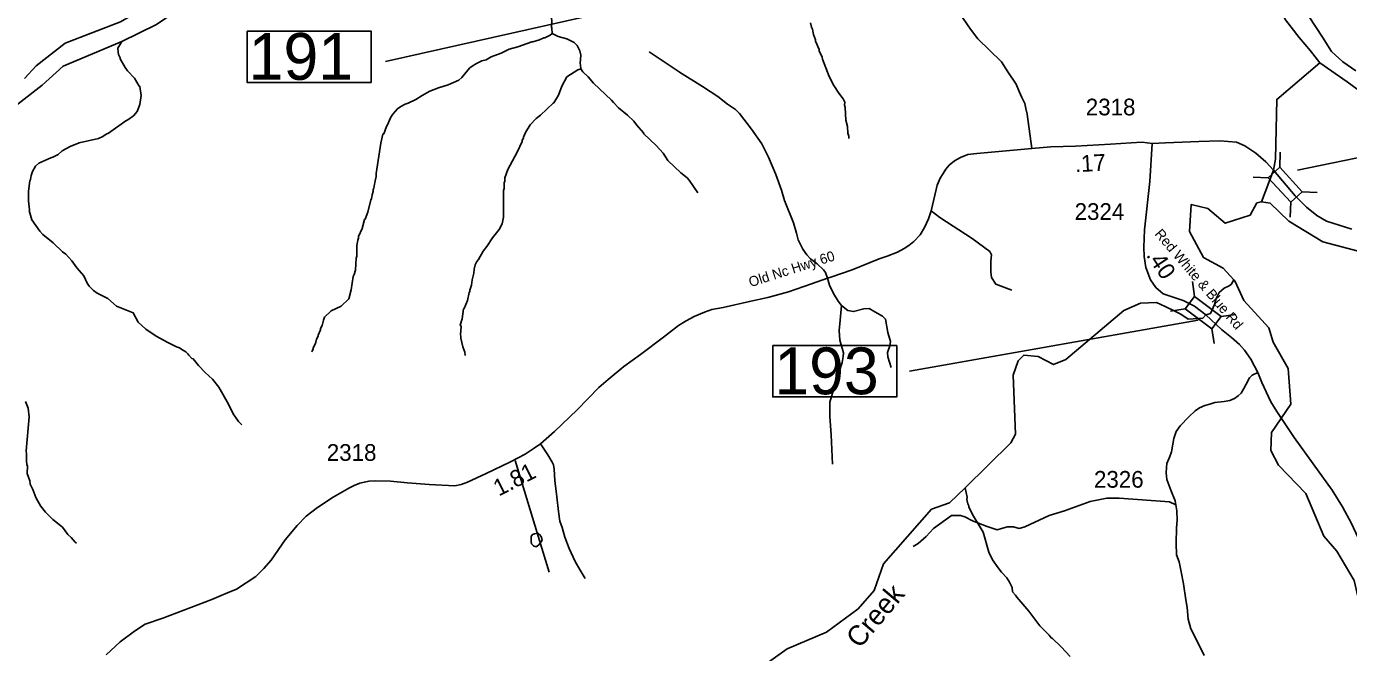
# Model space of a CAD drawing. Extents: x 1248224 to 1454986, y 825081 to 985870.
# Drawn here: x 1401454 to 1411354, y 892543 to 897229 of the extents above; entities that cross this region are included whole.
import ezdxf

# ---------------------------------------------------------------- set-up
doc = ezdxf.new("R2010")
doc.units = 0
for name, color, linetype in [('Exist Hydrographic Creek Single Shore', 7, 'Continuous'), ('Exist Hydrographic Creek Single Shore Label', 7, 'Continuous'), ('Exist Hydrographic Misc Water Feature', 7, 'Continuous'), ('Exist Hydrographic River Shore', 7, 'Continuous'), ('Exist Road Non-System Type 51', 7, 'Continuous'), ('Exist Road Secondary Mileage Hundredths English Label', 7, 'Continuous'), ('Exist Road Secondary Structure Standard Bridge CELL', 7, 'Continuous'), ('Exist Road Secondary Structure Standard Bridge Number Label', 7, 'Continuous'), ('Exist Road Secondary Type 51 Attributed', 7, 'Continuous'), ('Exist Road Secondary Type 51 Label', 7, 'Continuous'), ('Exist Road Secondary Type 51 Number Label', 7, 'Continuous')]:
    doc.layers.add(name, color=color, linetype=linetype)

msp = doc.modelspace()

# ---------------------------------------------------------------- linework, layer by layer
at = {"layer": 'Exist Hydrographic Creek Single Shore'}
for points in [[(1410791.6, 896154.5), (1410807, 896236.9), (1410816.3, 896683.5), (1411138.9, 896956.5)], [(1410701.2, 895917.6), (1410791.6, 896154.5)], [(1410495.1, 895333.2), (1410416.3, 895421.1), (1410268.3, 895499.6), (1410163.3, 895695.4), (1410175.3, 895895.4), (1410300.2, 895866.6), (1410431.3, 895755.7), (1410616.2, 895817.6), (1410668.3, 895908.4), (1410701.2, 895917.6)], [(1410284.8, 895071.8), (1410320.1, 895081.8), (1410350, 895148.8), (1410363.1, 895193.9), (1410384.4, 895237.4), (1410423.3, 895270.3), (1410455.8, 895285.4), (1410474.1, 895298.8), (1410495.1, 895333.2)], [(1411599.3, 892347.5), (1411554.2, 892624.1), (1411450.3, 892842.8), (1411396.3, 893083.6), (1411267.3, 893302.8), (1411169.3, 893413.2), (1411034.2, 893734.4), (1410829.3, 893945.3), (1410773.3, 894054.8), (1410776.3, 894189.3), (1410922.3, 894403), (1410902.3, 894669.4), (1410789.3, 894865.3), (1410758.2, 894974.2), (1410570.3, 895178.3), (1410506.2, 895320.8), (1410495.1, 895333.2)], [(1406887.2, 892383.2), (1407150.2, 892571.6), (1407444.2, 892697), (1407681.2, 892869.5), (1407801.2, 893008.3), (1407872.2, 893207.1), (1408231.3, 893616.8), (1408365.3, 893663.3), (1408483.8, 893777.1), (1408825.2, 894113.7), (1408859.2, 894178.6), (1408843.2, 894619), (1408879.2, 894726.5), (1408922.2, 894768.3), (1409030.3, 894759.6), (1409145.2, 894698.2), (1409238.3, 894735.6), (1409671.2, 895104.5), (1409797.3, 895157.7), (1409916.4, 895164.3)], [(1409916.4, 895164.3), (1409981.6, 895133.2), (1410048.6, 895101.2), (1410097.8, 895075.6), (1410152.7, 895038.3), (1410264, 895046.4), (1410284.8, 895071.8)]]:
    msp.add_lwpolyline(points, dxfattribs=at)
at = {"layer": 'Exist Hydrographic Misc Water Feature'}
for points in [[(1405391.8, 897177.1), (1405389.3, 897215.6), (1405385.5, 897223.7), (1405388.4, 897263.6), (1405385.1, 897295.7), (1405387.5, 897319.6), (1405384.1, 897343.7), (1405397.5, 897591.3), (1405399.7, 897695.2), (1405396, 897711.3), (1405397.2, 897759.1), (1405393.5, 897775.2), (1405391.4, 897863.2), (1405387.5, 897871.3), (1405385.2, 897927.3)], [(1407611.6, 896391.1), (1407611.9, 896407.1), (1407604.5, 896431.2), (1407601.5, 896479.3), (1407590.6, 896527.5), (1407584.7, 896623.6), (1407581, 896639.7), (1407581.5, 896663.6), (1407570, 896687.8), (1407537, 896730.6), (1407500.9, 896786.4), (1407465.6, 896854), (1407414.5, 896983.1), (1407412.8, 896999.1), (1407389.9, 897047.6), (1407390.1, 897055.6), (1407363.4, 897120.2), (1407363.6, 897128.2), (1407348.5, 897168.5), (1407341.4, 897208.6), (1407333.7, 897224.8), (1407326.4, 897256.9)], [(1403066.6, 894248.7), (1403043.1, 894273.3), (1403002.3, 894330.2), (1402967.9, 894402.8), (1402894.6, 894528.4), (1402848, 894589.3), (1402793, 894638.6), (1402743, 894690.7), (1402703.2, 894740.5), (1402693.3, 894744.7), (1402669.8, 894769.2), (1402664, 894779.3), (1402648.4, 894793.7), (1402616.7, 894810.4), (1402601, 894822.7), (1402577.2, 894831.2), (1402513.8, 894862.6), (1402426.9, 894910.5), (1402348.1, 894964.2), (1402291.9, 895017), (1402254.7, 895086.2), (1402127.7, 895136.9), (1402065, 895194.2), (1401983.8, 895232.1), (1401956.3, 895252.7), (1401924.9, 895285.3), (1401908.9, 895307.7), (1401884.6, 895362.2), (1401832.7, 895422.9), (1401795.1, 895476.1), (1401748.2, 895525.1), (1401724.5, 895541.6), (1401654, 895609.1), (1401577.4, 895672.7), (1401553.9, 895697.2), (1401495.8, 895782.5), (1401475.2, 895850.9), (1401476.9, 895857.6), (1401468.8, 895923), (1401470.8, 895927), (1401469.5, 895995.4), (1401480.1, 896074.6), (1401484.3, 896082.5), (1401489, 896114.4), (1401499.6, 896144.1), (1401522.5, 896183.6), (1401546.9, 896205.2), (1401635.9, 896247.1), (1401651.9, 896250.8), (1401692.4, 896269.8), (1401723, 896297.1), (1401781.7, 896331.9), (1401850.3, 896358.3), (1401995.1, 896391.1), (1402027.4, 896404.4), (1402051.8, 896421.8), (1402067.8, 896429.5), (1402198, 896522.6), (1402214.1, 896530.2), (1402254.8, 896559.3), (1402283.5, 896592.6), (1402304.6, 896644.1), (1402314, 896711.8), (1402303.6, 896780), (1402297.6, 896783.4), (1402262.9, 896840.9), (1402212.1, 896898), (1402194.6, 896922.3), (1402156, 896987.2), (1402156.2, 896995.2), (1402144.7, 897019.4), (1402141.1, 897035.5), (1402137.8, 897067.5), (1402168.4, 897117.8)], [(1403590.5, 894792.9), (1403600.9, 894816.6), (1403601.1, 894824.6), (1403617.8, 894856.2), (1403626.6, 894888), (1403639.1, 894911.7), (1403639.2, 894919.7), (1403656.1, 894959.4), (1403656.3, 894967.4), (1403668.8, 894991), (1403677.6, 895030.8), (1403686.1, 895052.6), (1403735.1, 895101.5), (1403811.9, 895135.8), (1403869.1, 895190.5), (1403886.6, 895258), (1403900.7, 895357.7), (1403909.1, 895373.5), (1403917.8, 895405.2), (1403923.8, 895495.1), (1403928.1, 895509), (1403927.8, 895589), (1403934.6, 895628.7), (1403941, 895644.6), (1403941.2, 895656.6), (1403968.6, 895716), (1403986, 895783.6), (1403990.1, 895787), (1404011.2, 895838.9), (1404033.2, 895930.4), (1404037.4, 895938.3), (1404042.1, 895970.2), (1404050.6, 895993.9), (1404050.9, 896009.9), (1404055.1, 896017.8), (1404059.8, 896049.7), (1404064, 896057.6), (1404064.3, 896073.6), (1404073.1, 896105.4), (1404073.6, 896129.4), (1404107.3, 896354.5), (1404124, 896424), (1404129.6, 896426.4), (1404149.2, 896481.5), (1404155.4, 896487.4), (1404182.8, 896550.8), (1404197.2, 896572.4), (1404232.1, 896611.6), (1404256.5, 896629), (1404288.9, 896648.3), (1404313.1, 896655.8), (1404369.6, 896682.5), (1404416.3, 896713.5), (1404475, 896744.1), (1404539.5, 896770.7), (1404612, 896793.1), (1404692.8, 896827.3), (1404715.2, 896846.8), (1404746.1, 896888.1), (1404774.8, 896919.4), (1404791.1, 896933.1), (1404823.5, 896952.4), (1404863.9, 896971.4), (1404896.1, 896978.7), (1404934.6, 897001.9), (1405009.9, 897029.3), (1405069.9, 897058.8), (1405134.3, 897077.3), (1405239.1, 897115.1), (1405247.1, 897114.9), (1405295.5, 897129.8), (1405327.8, 897145.1), (1405335.8, 897144.9), (1405376.2, 897164), (1405391.8, 897177.1)], [(1405605, 896912.2), (1405603.4, 896943.1), (1405599.6, 896951.2), (1405605, 897015), (1405597.7, 897047.2), (1405578.5, 897087.6), (1405555, 897108.1), (1405499.6, 897137.3), (1405436, 897154.6), (1405391.8, 897177.1)], [(1404740, 894767.5), (1404736.5, 894791.6), (1404721.4, 894831.9), (1404706.8, 894896.2), (1404707.2, 894912.2), (1404703.3, 894920.2), (1404708.7, 894984.1), (1404704.9, 894992.2), (1404700.9, 894992.3), (1404717.9, 895039.8), (1404727.6, 895115.6), (1404731.7, 895119.5), (1404756.9, 895178.9), (1404770.2, 895238.5), (1404774.4, 895246.4), (1404774.6, 895256.5), (1404787.5, 895294.1), (1404792.4, 895334), (1404805.4, 895381.7), (1404806, 895413.6), (1404814.7, 895445.4), (1404827.2, 895469.1), (1404839.6, 895484.9), (1404873, 895548.1), (1404901.8, 895583.4), (1404943.1, 895646.5), (1404992.9, 895710.2), (1405015.5, 895752.8), (1405026.5, 895800.6), (1405026.9, 896000.4), (1405031.2, 896016.3), (1405032.1, 896058.2), (1405036.4, 896072.2), (1405036.9, 896096.2), (1405058.3, 896159.6), (1405128.8, 896288), (1405166.9, 896369.1), (1405167, 896377.1), (1405175.4, 896392.9), (1405175.5, 896400.9), (1405190.4, 896436.6), (1405225.5, 896493.8), (1405270.7, 896540.7), (1405303.2, 896564), (1405397.2, 896655.9), (1405402.8, 896658.1), (1405438.4, 896714.9), (1405463.9, 896782.3), (1405501.4, 896851.4), (1405582.5, 896903.6), (1405605, 896912.2)], [(1406482.6, 895984.3), (1406416.7, 896079.7), (1406401.1, 896096.1), (1406353.8, 896133.1), (1406257.9, 896225.1), (1406221.1, 896281.8), (1406170.3, 896338.9), (1406078.2, 896425), (1406074.4, 896433.1), (1406021.7, 896492.1), (1406002.3, 896520.5), (1405955.2, 896565.6), (1405888.4, 896619), (1405849.3, 896659.9), (1405835.7, 896678.1), (1405700.4, 896805), (1405661.4, 896851.9), (1405620.3, 896890.7), (1405605, 896912.2)], [(1413660.3, 892450.3), (1413346.3, 892571.6), (1413281.3, 892674.7), (1413245.3, 892964.3), (1413213.3, 893040.5), (1412976.3, 893288.2), (1412945.3, 893380.7), (1412934.3, 893663.2), (1412836.3, 893767), (1412678.3, 893819.5), (1412588.3, 893886.9), (1412279.3, 894293.7), (1412207.3, 894462.5), (1412177.3, 894630.6), (1411906.3, 895269.6), (1411799.3, 895360.4), (1411436.2, 895545), (1411162.3, 895616.1), (1410907.3, 895772.4), (1410768.3, 895906.4), (1410701.2, 895917.6)], [(1401829.2, 893362.6), (1401819.3, 893368.9), (1401790, 893403.4), (1401764.6, 893426), (1401723.7, 893480.9), (1401651, 893538.4), (1401598.2, 893593.6), (1401559.2, 893642.4), (1401524.6, 893703.1), (1401501.8, 893763.6), (1401482.7, 893804), (1401479.2, 893828.1), (1401460.5, 893884.5), (1401461.7, 893940.4), (1401457.8, 893948.4), (1401454.5, 893980.5), (1401455.6, 894028.4), (1401452.1, 894052.5), (1401475.1, 894306.7), (1401467, 894372), (1401448.2, 894422.4)], [(1409269.4, 892512.9), (1409201, 892586.4), (1409136.3, 892647.8), (1409126.5, 892654), (1409112.8, 892672.3), (1409042.4, 892743.8), (1408959.4, 892853.1), (1408869, 892957.5), (1408859.4, 892973.7), (1408838, 892998.1), (1408834.7, 893030.2), (1408815.5, 893070.6), (1408794.2, 893103), (1408755.1, 893143.9), (1408729.8, 893176.4), (1408689.1, 893237.3), (1408660.4, 893293.9), (1408617.2, 893443.9), (1408538.5, 893576.4), (1408511.7, 893633), (1408511.9, 893641), (1408504.2, 893657.1), (1408496.9, 893689.3), (1408497.3, 893705.3), (1408483.8, 893777.1)], [(1405268.4, 893334.7), (1405279, 893338.5), (1405291.2, 893348.3), (1405313.9, 893379.7), (1405316.1, 893387.6), (1405308.6, 893411.8), (1405296.9, 893428), (1405285.1, 893436.3), (1405259.1, 893432.8), (1405242.9, 893427.2), (1405234.6, 893411.4), (1405233.7, 893373.5), (1405237.3, 893357.4), (1405251.1, 893341.1), (1405268.4, 893334.7)]]:
    msp.add_lwpolyline(points, dxfattribs=at)
at = {"layer": 'Exist Hydrographic River Shore'}
for points in [[(1401439.9, 896840.8), (1401525.9, 896935.1), (1401743.6, 897105.1), (1402159, 897264.1), (1402379.6, 897390.7), (1403125.9, 897937.9), (1403415.4, 898120.8), (1403608, 898223.9), (1404116, 898464.8), (1404538.6, 898560.1), (1405457.4, 898458.9), (1406464.7, 898310.7), (1407110.6, 898304.7), (1407378.4, 898325.6)], [(1400824.8, 896209.8), (1401571, 896789.4), (1401728.7, 896932.4), (1402168.4, 897117.8), (1402427.2, 897244.8), (1403182.4, 897757.3), (1403450.3, 897958.8), (1403765.8, 898152.4), (1404241, 898354.6), (1404511.8, 898390.3), (1405478.2, 898292.1), (1405540.2, 898284.1), (1406485.6, 898158.8), (1407125.4, 898164.7), (1407405.2, 898182.6)], [(1410238, 898152.8), (1410367.2, 898076.8), (1410395.4, 898001.4), (1410510.8, 897918.9), (1410661.5, 897836.5), (1410753.3, 897756.4), (1410811.2, 897681.6), (1411159.3, 897149.3), (1411226, 897041.3), (1411310.8, 896963.6), (1411407.3, 896897.6)], [(1411138.9, 896956.5), (1411068.3, 897046), (1410983.5, 897147.4), (1410882.3, 897279.3), (1410716, 897602.6), (1410489.9, 897769.9), (1410162.7, 897996.1), (1409927.2, 898092.7)], [(1411138.9, 896956.5), (1411343.7, 896815.1), (1411529.7, 896678.5)]]:
    msp.add_lwpolyline(points, dxfattribs=at)
at = {"layer": 'Exist Road Non-System Type 51'}
for points in [[(1406342, 896889.1), (1406205.9, 896979), (1406117.4, 897039.9)], [(1407451.5, 895345), (1407438.7, 895386.6), (1407421.5, 895408.7), (1407374.4, 895451.7), (1407325.9, 895490.5), (1407297.3, 895520.9), (1407268.8, 895562.5), (1407233.8, 895631.1), (1407220.9, 895681), (1407196.7, 895758.5), (1407131.7, 895925.5), (1407107.4, 896004.4), (1407066, 896122.2), (1407009.6, 896250.3), (1406959.7, 896351.4), (1406882.6, 896460.9), (1406794.8, 896576.6), (1406763.4, 896607), (1406703.4, 896648.6), (1406632, 896705.4), (1406516.4, 896778.8), (1406344.4, 896887.6), (1406342, 896889.1)], [(1408228.9, 895850), (1408294.2, 895800.2), (1408535.2, 895642.4), (1408669.2, 895544.1), (1408681.1, 895520.3), (1408675.1, 895472.6), (1408675.1, 895392.2), (1408681.1, 895350.5), (1408713.8, 895299.9), (1408832.9, 895255.2)], [(1407451.5, 895345), (1407467.8, 895292.1), (1407497.5, 895229.5), (1407533.3, 895172.9), (1407557.1, 895140.2)], [(1407557.1, 895140.2), (1407548.1, 895030), (1407539.2, 894952.5), (1407545.2, 894881), (1407571.9, 894785.7), (1407569, 894758.9), (1407563, 894714.3), (1407512.4, 894559.4), (1407470.8, 894417.6), (1407470.8, 894310.3), (1407479.8, 894173.3), (1407488.7, 893952.9)], [(1407557.1, 895140.2), (1407604.7, 895104.4), (1407646.4, 895095.5), (1407723.7, 895116.3), (1407765.4, 895119.3), (1407807.1, 895092.5), (1407863.6, 895059.7), (1407887.4, 895038.9), (1407905.3, 894937.6), (1407923.1, 894872.1), (1407920.2, 894839.3), (1407902.3, 894788.7), (1407905.3, 894756), (1407929.1, 894675.5)], [(1405304.3, 894106.5), (1405358.6, 894022), (1405390, 893969.4), (1405400, 893947.2), (1405405.7, 893915.4), (1405410, 893832.2), (1405425.7, 893707.6), (1405438.5, 893599.5), (1405449.2, 893526.8), (1405464.9, 893479.7), (1405484.9, 893407.6), (1405519.2, 893321.8), (1405564.1, 893225.5), (1405599.8, 893160.4), (1405638.4, 893096.6)], [(1405114.8, 893981.6), (1405296.5, 893383.1), (1405368.7, 893145.5)], [(1410060.3, 893648.8), (1410013.8, 893671.3), (1409635.9, 893698.1), (1409543.6, 893698.1), (1409418.6, 893674.3), (1409228.1, 893602.8), (1409112, 893570), (1408930.5, 893483.7), (1408888.8, 893471.8), (1408844.2, 893483.7), (1408799.5, 893483.7), (1408754.9, 893471.8), (1408722.2, 893462.8), (1408647.7, 893486.6), (1408537.6, 893528.3), (1408481.1, 893558.1), (1408448.3, 893570), (1408379.9, 893570), (1408246, 893471.8), (1408190.5, 893412.4), (1408130.9, 893358.8), (1408093.3, 893336.2)]]:
    msp.add_lwpolyline(points, dxfattribs=at)
at = {"layer": 'Exist Road Secondary Structure Standard Bridge CELL'}
for p, q in [((1410843.1, 896287.9), (1410838.4, 896174.8)), ((1410640.1, 896101.1), (1410753.2, 896096.4)), ((1411005.9, 895992.1), (1411119, 895987.4)), ((1410922.6, 895915.4), (1410917.9, 895802.3)), ((1410185.1, 895319.3), (1410201.2, 895207.3)), ((1410019.7, 895098.6), (1410131.7, 895114.6)), ((1410399.2, 895058.2), (1410511.2, 895074.2)), ((1410331.3, 894967.6), (1410347.4, 894855.6))]:
    msp.add_line(p, q, dxfattribs=at)
for points in [[(1410838.4, 896174.8), (1411006.3, 895992.4), (1410921.1, 895914), (1410753.2, 896096.4)], [(1410201.2, 895207.3), (1410399.5, 895058.6), (1410330.1, 894965.9), (1410131.7, 895114.6)]]:
    msp.add_lwpolyline(points, close=True, dxfattribs=at)
at = {"layer": 'Exist Road Secondary Structure Standard Bridge Number Label'}
for p, q in [((1408122.5, 897862.4), (1404144.1, 896966.4)), ((1410971.1, 896152.9), (1413764.3, 896732.7)), ((1410229, 895031.2), (1408066.1, 894648.6))]:
    msp.add_line(p, q, dxfattribs=at)
for points in [[(1403106.2, 897194.2), (1404035.2, 897194.2), (1404035.2, 896810.1), (1403106.2, 896810.1)], [(1407042.5, 894840.7), (1407971.4, 894840.7), (1407971.4, 894456.6), (1407042.5, 894456.6)]]:
    msp.add_lwpolyline(points, close=True, dxfattribs=at)
at = {"layer": 'Exist Road Secondary Type 51 Attributed'}
for points in [[(1408306.7, 897884.5), (1408319.8, 897716.4), (1408333.1, 897660.6), (1408349.5, 897572.9), (1408385.2, 897449), (1408404.8, 897407.5), (1408441, 897328.6), (1408522.8, 897208.5), (1408577.4, 897137.4), (1408754.3, 896963.8), (1408803.7, 896889.1), (1408864.4, 896797.5), (1408887.6, 896743.1), (1408906.4, 896696.7), (1408929.3, 896652.1), (1408938.6, 896615.9), (1408947.7, 896571.7), (1408982.7, 896316.8)], [(1408982.7, 896316.8), (1409124.9, 896328), (1409310.3, 896332.9), (1409571.2, 896347.5), (1409727.2, 896357.3), (1409807.7, 896362.1), (1409882.9, 896354.4)], [(1409882.9, 896354.4), (1409866.6, 896069.5), (1409825.2, 895705.9), (1409820.4, 895578), (1409822.8, 895507.2), (1409835, 895424.2), (1409871.6, 895333.9), (1409910.6, 895275.4), (1409966.7, 895229), (1410115.4, 895177.7), (1410200.8, 895136.2), (1410284.8, 895071.8)], [(1409882.9, 896354.4), (1409982.6, 896359), (1410232.9, 896368.3), (1410390.5, 896372.9), (1410515.6, 896363.6), (1410578.2, 896335.8), (1410659.3, 896280.1), (1410734.6, 896215.2), (1410791.6, 896154.5)], [(1402051.4, 892526.7), (1402157.3, 892623.2), (1402263.2, 892703.3), (1402343.2, 892755.1), (1402474.5, 892799.4), (1402842.2, 892940.1), (1402912.9, 892970.7), (1402958.6, 892989.7), (1403026.9, 893018), (1403170.8, 893113.2), (1403232.2, 893172.8), (1403285.8, 893234.6), (1403392.7, 893386.2), (1403481.9, 893494.9), (1403549, 893562.8), (1403634.7, 893627.9), (1403751, 893706.2), (1403872.4, 893776.8), (1403908.1, 893794.8), (1403949.5, 893811.5), (1403983.7, 893818.4), (1404020.1, 893826), (1404067.2, 893828.8), (1404180, 893826), (1404308.5, 893813.5), (1404469.1, 893801.8), (1404661.9, 893792.1), (1404710.4, 893800.4), (1404757.5, 893818.4), (1404897.4, 893883.5), (1405074.5, 893969.4), (1405189.4, 894028.3), (1405256.5, 894074), (1405304.3, 894106.5), (1405409.2, 894197.3), (1405578.4, 894358.7), (1405741.2, 894527.7), (1405811.1, 894587.2), (1405926.8, 894684.2), (1406052.4, 894774.3), (1406224.4, 894903.8), (1406336.5, 894990.4), (1406395, 895025), (1406455, 895058.2), (1406532.1, 895090.1), (1406586.3, 895110.9), (1406670.6, 895124.7), (1406868.3, 895171.2), (1407005.4, 895200.2), (1407161, 895243.2), (1407333.7, 895304.1), (1407451.5, 895345), (1407478.4, 895352.6), (1407637.3, 895407.7), (1407838.4, 895489.1), (1407898.4, 895509.9), (1407975.5, 895539), (1408025.4, 895566.7), (1408061.1, 895588.8), (1408098.2, 895620.7), (1408145.4, 895670.6), (1408178.9, 895723.9), (1408208.9, 895789), (1408228.9, 895850), (1408248.9, 895934.5), (1408273.8, 896040.4), (1408296.7, 896093.1), (1408318.1, 896127.7), (1408339.5, 896161), (1408363.8, 896190.1), (1408403, 896224), (1408448.7, 896248.9), (1408504.4, 896271.1), (1408571.5, 896279.4), (1408982.7, 896316.8)], [(1410791.6, 896154.5), (1410953.7, 895962.3), (1411039.4, 895876.5), (1411115.9, 895813.9), (1411187.7, 895772.1), (1411377.8, 895711.8)], [(1410284.8, 895071.8), (1410403.4, 894960.4), (1410476.7, 894901.5), (1410536.4, 894849.9), (1410575.7, 894805.6), (1410622, 894739.7), (1410674.7, 894639.7)], [(1410273.9, 892521.3), (1410244.7, 892579.8), (1410172.4, 892722), (1410153.7, 892792.5), (1410144.9, 892880.6), (1410135, 892938.6), (1410118.5, 893058.6), (1410099.9, 893147.4), (1410084.5, 893222.3), (1410066.9, 893275.1), (1410062.5, 893363.2), (1410065.8, 893477), (1410071.3, 893535.3), (1410068, 893604.7), (1410060.3, 893648.8), (1410054.8, 893679.6), (1410022.9, 893758.9), (1409993.2, 893839.3), (1409987.7, 893888.9), (1409989.9, 893929.1), (1409994.3, 893957.7), (1410016.3, 894011.7), (1410027.3, 894045.8), (1410037.2, 894102), (1410045.8, 894144.3), (1410063.4, 894197.1), (1410094.2, 894240.1), (1410157, 894308.4), (1410204.3, 894352.4), (1410238.9, 894375.4), (1410277.4, 894391.9), (1410314.8, 894402.9), (1410352.2, 894415), (1410422.7, 894422.7), (1410465.6, 894429.3), (1410500.8, 894445.8), (1410528.3, 894465.7), (1410549.2, 894485.5), (1410570.1, 894519.6), (1410587.7, 894551.6), (1410613, 894598.9), (1410632.9, 894619.9), (1410674.7, 894639.7)], [(1410674.7, 894639.7), (1410705.8, 894565.4), (1410771.1, 894420), (1410817.4, 894346.2), (1410865.9, 894272.5), (1410948, 894152.4), (1411231.9, 893759.4), (1411309.8, 893635.1), (1411375, 893508.6), (1411423.2, 893406.5), (1411501.1, 893248.5), (1411547.5, 893124.1), (1411587.5, 892993.5), (1411633.8, 892837.5), (1411724.2, 892566.3), (1411768.5, 892435.7)]]:
    msp.add_lwpolyline(points, dxfattribs=at)

# ---------------------------------------------------------------- texts
at = {"layer": 'Exist Hydrographic Creek Single Shore Label'}
msp.add_text('Creek', height=150, rotation=49.79953, dxfattribs=at).set_placement((1407693.3, 892567))
at = {"layer": 'Exist Road Secondary Mileage Hundredths English Label'}
for s, rotation, p in [('.17', 3.21235, (1409307.4, 896137.7)), ('.40', 303.6671, (1409834.6, 895517.2)), ('1.81', 27.12559, (1404991.2, 893709.7))]:
    msp.add_text(s, height=125, rotation=rotation, dxfattribs=at).set_placement(p)
at = {"layer": 'Exist Road Secondary Structure Standard Bridge Number Label'}
for s, p in [('191', (1403118.8, 896829.9)), ('193', (1407055, 894476.4))]:
    msp.add_text(s, height=350, dxfattribs=at).set_placement(p)
at = {"layer": 'Exist Road Secondary Type 51 Label'}
for s, rotation, p in [('Red White & Blue Rd', 310.51581, (1409898, 895673.8)), ('Old Nc Hwy 60', 17.63589, (1406876.5, 895277.6))]:
    msp.add_text(s, height=75, rotation=rotation, dxfattribs=at).set_placement(p)
at = {"layer": 'Exist Road Secondary Type 51 Number Label'}
for s, p in [('2318', (1409386.6, 896563.7)), ('2324', (1409302.9, 895781.3)), ('2318', (1403703.4, 893978.1)), ('2326', (1409447.8, 893777.2))]:
    msp.add_text(s, height=125, dxfattribs=at).set_placement(p)

doc.saveas('drawing.dxf')
